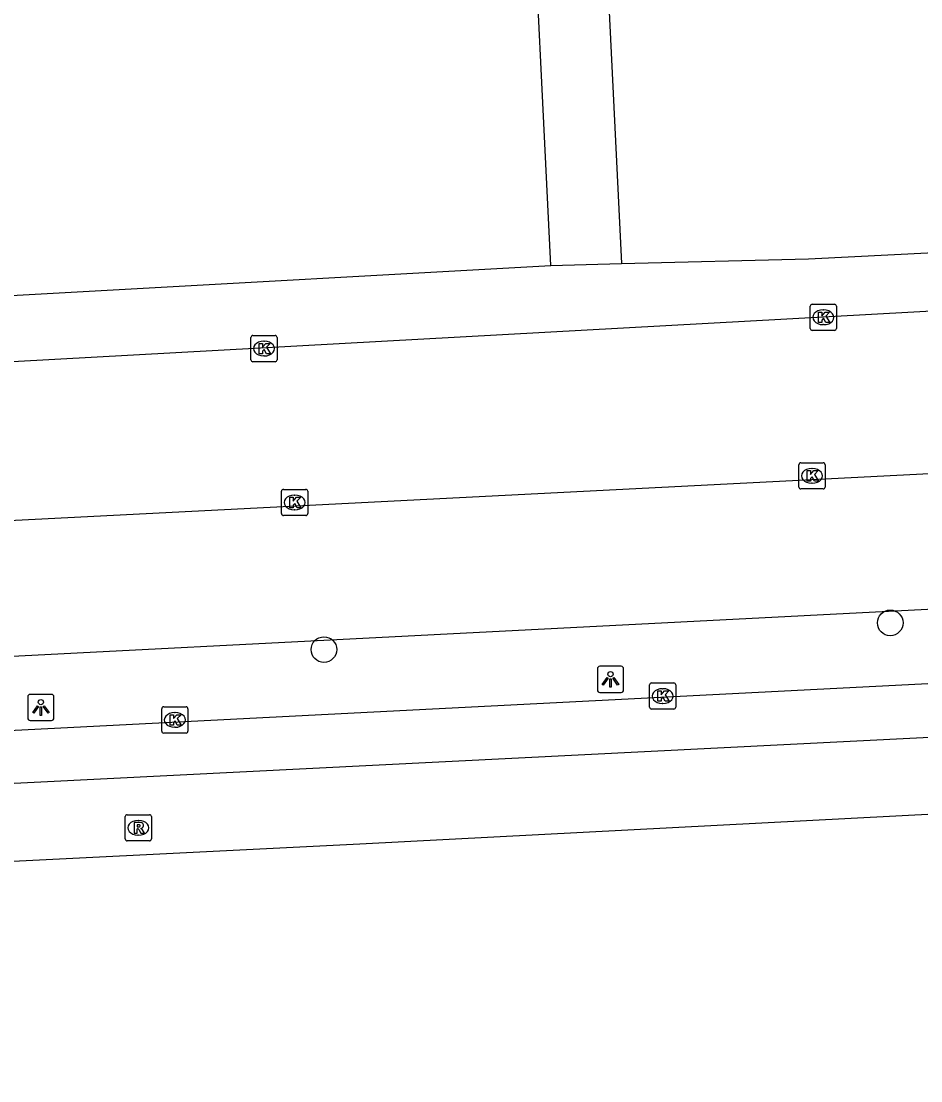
# Model space of a CAD drawing. Extents: x 161084 to 161928, y 385355 to 386522.
# Drawn here: x 161567.76 to 161602.07, y 385360.08 to 385400.5 of the extents above; entities that cross this region are included whole.
import ezdxf

# ---------------------------------------------------------------- set-up
doc = ezdxf.new("R2010")
doc.units = 0
for name, color, linetype in [('IMGEO_Boom', 7, 'Continuous'), ('IMGEO_Kolk', 7, 'Continuous'), ('IMGEO_Lichtpunt', 7, 'Continuous'), ('IMGEO_Pand', 7, 'Continuous'), ('IMGEO_Parkeervlak_open', 7, 'Continuous'), ('IMGEO_Rijbaan_lokaal_gesloten', 7, 'Continuous'), ('IMGEO_Rijbaan_lokaal_open', 7, 'Continuous'), ('IMGEO_Rioolput', 7, 'Continuous'), ('IMGEO_Voetpad_open', 7, 'Continuous')]:
    doc.layers.add(name, color=color, linetype=linetype)

msp = doc.modelspace()

# ---------------------------------------------------------------- linework, layer by layer
at = {"layer": 'IMGEO_Boom'}
for centre in [(161600.906, 385377.549), (161579.305, 385376.529)]:
    msp.add_circle(centre, 0.489, dxfattribs=at)
at = {"layer": 'IMGEO_Kolk'}
for p, q in [((161597.853, 385388.78), (161597.853, 385389.632)), ((161597.928, 385389.706), (161598.78, 385389.706)), ((161598.854, 385389.632), (161598.854, 385388.78)), ((161598.341, 385389.486), (161598.366, 385389.486)), ((161598.364, 385388.926), (161598.339, 385388.926)), ((161576.519, 385387.587), (161576.519, 385388.439)), ((161576.594, 385388.513), (161577.446, 385388.513)), ((161577.52, 385388.439), (161577.52, 385387.587)), ((161598.78, 385388.706), (161597.928, 385388.706)), ((161577.007, 385388.293), (161577.032, 385388.293)), ((161577.03, 385387.733), (161577.005, 385387.733)), ((161577.446, 385387.513), (161576.594, 385387.513)), ((161597.421, 385382.732), (161597.421, 385383.584)), ((161597.496, 385383.658), (161598.348, 385383.658)), ((161598.422, 385383.584), (161598.422, 385382.732)), ((161597.909, 385383.438), (161597.934, 385383.438)), ((161597.932, 385382.878), (161597.907, 385382.878)), ((161577.685, 385381.717), (161577.685, 385382.569)), ((161577.76, 385382.643), (161578.612, 385382.643)), ((161578.173, 385382.423), (161578.198, 385382.423)), ((161578.686, 385382.569), (161578.686, 385381.717)), ((161598.348, 385382.658), (161597.496, 385382.658)), ((161578.612, 385381.643), (161577.76, 385381.643)), ((161578.196, 385381.863), (161578.171, 385381.863)), ((161591.725, 385374.331), (161591.725, 385375.183)), ((161591.8, 385375.257), (161592.652, 385375.257)), ((161592.726, 385375.183), (161592.726, 385374.331)), ((161592.213, 385375.037), (161592.238, 385375.037)), ((161573.117, 385373.42), (161573.117, 385374.272)), ((161573.192, 385374.346), (161574.044, 385374.346)), ((161574.118, 385374.272), (161574.118, 385373.42)), ((161592.236, 385374.477), (161592.211, 385374.477)), ((161573.605, 385374.126), (161573.63, 385374.126)), ((161592.652, 385374.257), (161591.8, 385374.257)), ((161573.628, 385373.566), (161573.603, 385373.566)), ((161574.044, 385373.346), (161573.192, 385373.346))]:
    msp.add_line(p, q, dxfattribs=at)
for points in [[(161597.853, 385388.78), (161597.853, 385389.632)], [(161597.928, 385389.706), (161598.78, 385389.706)], [(161598.854, 385389.632), (161598.854, 385388.78)], [(161598.174, 385389.406), (161598.297, 385389.406), (161598.297, 385389.255), (161598.427, 385389.406), (161598.591, 385389.406), (161598.445, 385389.255), (161598.598, 385389.006), (161598.446, 385389.006), (161598.361, 385389.17), (161598.297, 385389.103), (161598.297, 385389.006), (161598.174, 385389.006), (161598.174, 385389.406)], [(161576.519, 385387.587), (161576.519, 385388.439)], [(161576.594, 385388.513), (161577.446, 385388.513)], [(161577.52, 385388.439), (161577.52, 385387.587)], [(161598.78, 385388.706), (161597.928, 385388.706)], [(161576.84, 385388.213), (161576.963, 385388.213), (161576.963, 385388.062), (161577.093, 385388.213), (161577.257, 385388.213), (161577.111, 385388.062), (161577.264, 385387.813), (161577.112, 385387.813), (161577.027, 385387.977), (161576.963, 385387.91), (161576.963, 385387.813), (161576.84, 385387.813), (161576.84, 385388.213)], [(161577.446, 385387.513), (161576.594, 385387.513)], [(161597.421, 385382.732), (161597.421, 385383.584)], [(161597.496, 385383.658), (161598.348, 385383.658)], [(161598.422, 385383.584), (161598.422, 385382.732)], [(161597.742, 385383.358), (161597.865, 385383.358), (161597.865, 385383.207), (161597.995, 385383.358), (161598.159, 385383.358), (161598.013, 385383.207), (161598.166, 385382.958), (161598.014, 385382.958), (161597.929, 385383.122), (161597.865, 385383.055), (161597.865, 385382.958), (161597.742, 385382.958), (161597.742, 385383.358)], [(161577.685, 385381.717), (161577.685, 385382.569)], [(161577.76, 385382.643), (161578.612, 385382.643)], [(161578.686, 385382.569), (161578.686, 385381.717)], [(161598.348, 385382.658), (161597.496, 385382.658)], [(161578.006, 385382.343), (161578.129, 385382.343), (161578.129, 385382.192), (161578.259, 385382.343), (161578.423, 385382.343), (161578.277, 385382.192), (161578.43, 385381.943), (161578.278, 385381.943), (161578.193, 385382.107), (161578.129, 385382.04), (161578.129, 385381.943), (161578.006, 385381.943), (161578.006, 385382.343)], [(161578.612, 385381.643), (161577.76, 385381.643)], [(161591.725, 385374.331), (161591.725, 385375.183)], [(161591.8, 385375.257), (161592.652, 385375.257)], [(161592.726, 385375.183), (161592.726, 385374.331)], [(161592.046, 385374.957), (161592.169, 385374.957), (161592.169, 385374.806), (161592.299, 385374.957), (161592.463, 385374.957), (161592.317, 385374.806), (161592.47, 385374.557), (161592.318, 385374.557), (161592.233, 385374.721), (161592.169, 385374.654), (161592.169, 385374.557), (161592.046, 385374.557), (161592.046, 385374.957)], [(161573.117, 385373.42), (161573.117, 385374.272)], [(161573.192, 385374.346), (161574.044, 385374.346)], [(161574.118, 385374.272), (161574.118, 385373.42)], [(161573.438, 385374.046), (161573.561, 385374.046), (161573.561, 385373.895), (161573.691, 385374.046), (161573.855, 385374.046), (161573.709, 385373.895), (161573.862, 385373.646), (161573.71, 385373.646), (161573.625, 385373.81), (161573.561, 385373.743), (161573.561, 385373.646), (161573.438, 385373.646), (161573.438, 385374.046)], [(161592.652, 385374.257), (161591.8, 385374.257)], [(161574.044, 385373.346), (161573.192, 385373.346)]]:
    msp.add_lwpolyline(points, dxfattribs=at)
for centre, start, end in [((161597.93, 385389.63), 91.552, 178.448), ((161597.93, 385389.63), 91.552, 178.448), ((161598.778, 385389.63), 1.552, 88.448), ((161598.778, 385389.63), 1.552, 88.448), ((161576.596, 385388.437), 91.552, 178.448), ((161576.596, 385388.437), 91.552, 178.448), ((161577.444, 385388.437), 1.552, 88.448), ((161577.444, 385388.437), 1.552, 88.448), ((161597.93, 385388.782), 181.552, 268.448), ((161597.93, 385388.782), 181.552, 268.448), ((161598.778, 385388.782), 271.552, 358.448), ((161598.778, 385388.782), 271.552, 358.448), ((161576.596, 385387.589), 181.552, 268.448), ((161576.596, 385387.589), 181.552, 268.448), ((161577.444, 385387.589), 271.552, 358.448), ((161577.444, 385387.589), 271.552, 358.448), ((161597.498, 385383.582), 91.552, 178.448), ((161597.498, 385383.582), 91.552, 178.448), ((161598.346, 385383.582), 1.552, 88.448), ((161598.346, 385383.582), 1.552, 88.448), ((161577.762, 385382.567), 91.552, 178.448), ((161577.762, 385382.567), 91.552, 178.448), ((161578.61, 385382.567), 1.552, 88.448), ((161578.61, 385382.567), 1.552, 88.448), ((161597.498, 385382.734), 181.552, 268.448), ((161597.498, 385382.734), 181.552, 268.448), ((161598.346, 385382.734), 271.552, 358.448), ((161598.346, 385382.734), 271.552, 358.448), ((161577.762, 385381.719), 181.552, 268.448), ((161577.762, 385381.719), 181.552, 268.448), ((161578.61, 385381.719), 271.552, 358.448), ((161578.61, 385381.719), 271.552, 358.448), ((161591.802, 385375.181), 91.552, 178.448), ((161591.802, 385375.181), 91.552, 178.448), ((161592.65, 385375.181), 1.552, 88.448), ((161592.65, 385375.181), 1.552, 88.448), ((161573.194, 385374.27), 91.552, 178.448), ((161573.194, 385374.27), 91.552, 178.448), ((161574.042, 385374.27), 1.552, 88.448), ((161574.042, 385374.27), 1.552, 88.448), ((161591.802, 385374.333), 181.552, 268.448), ((161591.802, 385374.333), 181.552, 268.448), ((161592.65, 385374.333), 271.552, 358.448), ((161592.65, 385374.333), 271.552, 358.448), ((161573.194, 385373.422), 181.552, 268.448), ((161573.194, 385373.422), 181.552, 268.448), ((161574.042, 385373.422), 271.552, 358.448), ((161574.042, 385373.422), 271.552, 358.448)]:
    msp.add_arc(centre, 0.0765, start, end, dxfattribs=at)
for centre, major_axis, ratio, start_param, end_param in [((161598.34, 385389.206), (-0.387, 0.002), 0.722429, 4.712389, 7.853982), ((161598.365, 385389.206), (-0.39, 0.002), 0.717154, 1.570796, 4.712389), ((161577.006, 385388.013), (-0.387, 0.002), 0.722429, 4.712389, 7.853982), ((161577.031, 385388.013), (-0.39, 0.002), 0.717154, 1.570796, 4.712389), ((161597.908, 385383.158), (-0.387, 0.002), 0.722429, 4.712389, 7.853982), ((161597.933, 385383.158), (-0.39, 0.002), 0.717154, 1.570796, 4.712389), ((161578.172, 385382.143), (-0.387, 0.002), 0.722429, 4.712389, 7.853982), ((161578.197, 385382.143), (-0.39, 0.002), 0.717154, 1.570796, 4.712389), ((161592.212, 385374.757), (-0.387, 0.002), 0.722429, 4.712389, 7.853982), ((161592.237, 385374.757), (-0.39, 0.002), 0.717154, 1.570796, 4.712389), ((161573.604, 385373.846), (-0.387, 0.002), 0.722429, 4.712389, 7.853982), ((161573.629, 385373.846), (-0.39, 0.002), 0.717154, 1.570796, 4.712389)]:
    msp.add_ellipse(centre, major_axis=major_axis, ratio=ratio, start_param=start_param, end_param=end_param, dxfattribs=at)
at = {"layer": 'IMGEO_Lichtpunt'}
for p, q in [((161590.639, 385375.892), (161589.831, 385375.892)), ((161590.639, 385375.892), (161589.831, 385375.892)), ((161589.737, 385375.797), (161589.737, 385374.99)), ((161589.737, 385375.797), (161589.737, 385374.99)), ((161590.733, 385374.99), (161590.733, 385375.797)), ((161590.733, 385374.99), (161590.733, 385375.797)), ((161568.009, 385374.726), (161568.009, 385373.919)), ((161568.009, 385374.726), (161568.009, 385373.919)), ((161568.911, 385374.821), (161568.103, 385374.821)), ((161568.911, 385374.821), (161568.103, 385374.821)), ((161569.005, 385373.919), (161569.005, 385374.726)), ((161569.005, 385373.919), (161569.005, 385374.726)), ((161589.831, 385374.896), (161590.639, 385374.896)), ((161589.831, 385374.896), (161590.639, 385374.896)), ((161568.103, 385373.825), (161568.911, 385373.825)), ((161568.103, 385373.825), (161568.911, 385373.825))]:
    msp.add_line(p, q, dxfattribs=at)
for points in [[(161590.111, 385375.461), (161590.15, 385375.433), (161589.962, 385375.171), (161589.924, 385375.198), (161590.111, 385375.461)], [(161590.213, 385375.413), (161590.26, 385375.413), (161590.26, 385375.091), (161590.213, 385375.091), (161590.213, 385375.413)], [(161590.323, 385375.433), (161590.361, 385375.46), (161590.548, 385375.198), (161590.509, 385375.17), (161590.323, 385375.433)], [(161568.383, 385374.39), (161568.422, 385374.362), (161568.234, 385374.1), (161568.196, 385374.127), (161568.383, 385374.39)], [(161568.485, 385374.342), (161568.532, 385374.342), (161568.532, 385374.02), (161568.485, 385374.02), (161568.485, 385374.342)], [(161568.595, 385374.362), (161568.633, 385374.389), (161568.82, 385374.127), (161568.781, 385374.099), (161568.595, 385374.362)]]:
    msp.add_lwpolyline(points, dxfattribs=at)
for centre in [(161590.236, 385375.595), (161568.508, 385374.524)]:
    msp.add_circle(centre, 0.0994, dxfattribs=at)
for centre, start, end in [((161589.831, 385375.797), 90, 180), ((161589.831, 385375.797), 90, 180), ((161590.639, 385375.797), 0, 90), ((161590.639, 385375.797), 0, 90), ((161568.103, 385374.726), 90, 180), ((161568.103, 385374.726), 90, 180), ((161568.911, 385374.726), 0, 90), ((161568.911, 385374.726), 0, 90), ((161589.831, 385374.99), 180, 270), ((161589.831, 385374.99), 180, 270), ((161590.639, 385374.99), 270, 0), ((161590.639, 385374.99), 270, 360), ((161568.103, 385373.919), 180, 270), ((161568.103, 385373.919), 180, 270), ((161568.911, 385373.919), 270, 0), ((161568.911, 385373.919), 270, 360)]:
    msp.add_arc(centre, 0.0946, start, end, dxfattribs=at)
at = {"layer": 'IMGEO_Pand'}
for points in [[(161587.959, 385391.187), (161586.302, 385424.825), (161585.195, 385447.291)], [(161551.355, 385389.153), (161587.959, 385391.187)]]:
    msp.add_lwpolyline(points, dxfattribs=at)
at = {"layer": 'IMGEO_Parkeervlak_open'}
msp.add_lwpolyline([(161611.642, 385381.949), (161611.734, 385378.546), (161536.947, 385374.696), (161499.966, 385372.793), (161436.244, 385369.529)], dxfattribs=at)
at = {"layer": 'IMGEO_Rijbaan_lokaal_gesloten'}
for points in [[(161622.181, 385375.572), (161615.993, 385374.116), (161611.842, 385373.703), (161604.686, 385373.29), (161508.768, 385368.474), (161402.097, 385363.009)], [(161612.776, 385375.763), (161606.577, 385375.444), (161537.172, 385371.897), (161505.307, 385370.314), (161500.052, 385370.04), (161436.355, 385366.757)], [(161402.264, 385360.078), (161479.217, 385364.029), (161505.666, 385365.356), (161523.978, 385366.275), (161544.274, 385367.294), (161580.676, 385369.12), (161602.822, 385370.279), (161621.627, 385370.918)]]:
    msp.add_lwpolyline(points, dxfattribs=at)
at = {"layer": 'IMGEO_Rijbaan_lokaal_open'}
for points in [[(161619.908, 385391.627), (161617.909, 385390.87), (161617.428, 385390.699), (161616.263, 385390.366), (161615.073, 385390.138), (161613.868, 385390.017), (161612.657, 385390.005), (161547.112, 385386.383), (161536.266, 385385.841), (161514.016, 385384.611), (161510.509, 385384.371)], [(161409.084, 385373.337), (161409.328, 385373.422), (161500, 385377.979), (161536.651, 385379.888), (161613.107, 385383.789)]]:
    msp.add_lwpolyline(points, dxfattribs=at)
at = {"layer": 'IMGEO_Rioolput'}
for p, q in [((161571.8, 385370.231), (161572.652, 385370.231)), ((161571.725, 385369.305), (161571.725, 385370.157)), ((161572.213, 385370.011), (161572.238, 385370.011)), ((161572.726, 385370.157), (161572.726, 385369.305)), ((161572.236, 385369.451), (161572.211, 385369.451)), ((161572.652, 385369.231), (161571.8, 385369.231))]:
    msp.add_line(p, q, dxfattribs=at)
for points in [[(161571.8, 385370.231), (161572.652, 385370.231)], [(161571.725, 385369.305), (161571.725, 385370.157)], [(161572.314, 385369.929), (161572.062, 385369.931), (161572.062, 385369.531)], [(161572.24, 385369.85), (161572.186, 385369.85), (161572.186, 385369.769)], [(161572.726, 385370.157), (161572.726, 385369.305)], [(161572.062, 385369.531), (161572.186, 385369.531), (161572.186, 385369.693), (161572.197, 385369.693)], [(161572.186, 385369.769), (161572.238, 385369.769)], [(161572.244, 385369.664), (161572.315, 385369.531), (161572.455, 385369.531), (161572.39, 385369.657)], [(161572.652, 385369.231), (161571.8, 385369.231)]]:
    msp.add_lwpolyline(points, dxfattribs=at)
for centre, radius, start, end in [((161571.802, 385370.155), 0.0765, 91.552, 178.448), ((161571.802, 385370.155), 0.0765, 91.552, 178.448), ((161572.65, 385370.155), 0.0765, 1.552, 88.448), ((161572.65, 385370.155), 0.0765, 1.552, 88.448), ((161572.246, 385369.754), 0.0964, 77.0061, 93.1865), ((161572.26, 385369.811), 0.0378, 276.6634, 79.6772), ((161572.313, 385369.819), 0.109, 350.3612, 89.416), ((161572.196, 385369.64), 0.0533, 26.0293, 88.6989), ((161572.222, 385369.958), 0.19, 274.7715, 282.9687), ((161572.311, 385369.819), 0.112, 277.5842, 350.9817), ((161572.295, 385369.604), 0.108, 29.5134, 73.7905), ((161571.802, 385369.307), 0.0765, 181.552, 268.448), ((161571.802, 385369.307), 0.0765, 181.552, 268.448), ((161572.65, 385369.307), 0.0765, 271.552, 358.448), ((161572.65, 385369.307), 0.0765, 271.552, 358.448)]:
    msp.add_arc(centre, radius, start, end, dxfattribs=at)
for centre, major_axis, ratio, start_param, end_param in [((161572.212, 385369.731), (-0.387, 0.002), 0.722429, 4.712389, 7.853982), ((161572.237, 385369.731), (-0.39, 0.002), 0.717154, 1.570796, 4.712389)]:
    msp.add_ellipse(centre, major_axis=major_axis, ratio=ratio, start_param=start_param, end_param=end_param, dxfattribs=at)
at = {"layer": 'IMGEO_Voetpad_open'}
for points in [[(161591.22, 385425.118), (161588.997, 385424.984), (161590.658, 385391.255)], [(161590.658, 385391.255), (161597.783, 385391.434), (161613.681, 385392.237), (161616.542, 385392.668)], [(161587.959, 385391.187), (161590.658, 385391.255)]]:
    msp.add_lwpolyline(points, dxfattribs=at)

doc.saveas('drawing.dxf')
